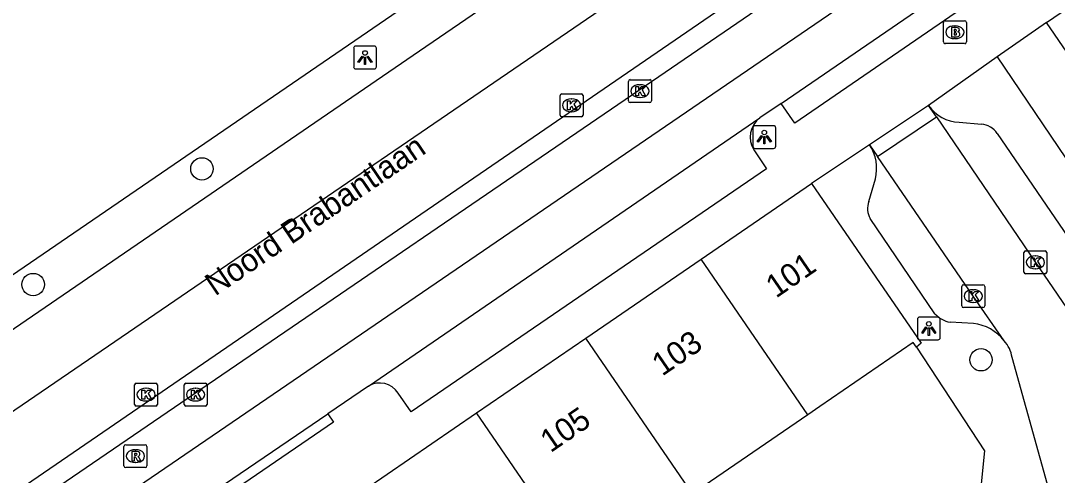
# Model space of a CAD drawing. Extents: x 158087 to 159494, y 382905 to 383981.
# Drawn here: x 158208.91 to 158254.21, y 383362.92 to 383382.8 of the extents above; entities that cross this region are included whole.
import ezdxf

# ---------------------------------------------------------------- set-up
doc = ezdxf.new("R2010")
doc.units = 0
for name, color, linetype in [('IMGEO_Boom', 7, 'Continuous'), ('IMGEO_Brandkraan', 7, 'Continuous'), ('IMGEO_Fietspad_gesloten', 7, 'Continuous'), ('IMGEO_Kolk', 7, 'Continuous'), ('IMGEO_Lichtpunt', 7, 'Continuous'), ('IMGEO_Openbare_ruimte_label', 7, 'Continuous'), ('IMGEO_OVBaan_gesloten', 7, 'Continuous'), ('IMGEO_Pand', 7, 'Continuous'), ('IMGEO_Pand_nummerreeks', 7, 'Continuous'), ('IMGEO_Rijbaan_lokaal_open', 7, 'Continuous'), ('IMGEO_Rijbaan_regionaal_gesloten', 7, 'Continuous'), ('IMGEO_Rioolput', 7, 'Continuous'), ('IMGEO_Voetpad_open', 7, 'Continuous')]:
    doc.layers.add(name, color=color, linetype=linetype)

msp = doc.modelspace()

# ---------------------------------------------------------------- linework, layer by layer
at = {"layer": 'IMGEO_Boom'}
for centre in [(158216.833, 383376.32), (158209.456, 383371.264), (158250.879, 383367.974)]:
    msp.add_circle(centre, 0.489, dxfattribs=at)
at = {"layer": 'IMGEO_Brandkraan'}
for p, q in [((158249.238, 383381.871), (158249.238, 383382.723)), ((158249.313, 383382.797), (158250.165, 383382.797)), ((158249.726, 383382.577), (158249.751, 383382.577)), ((158250.239, 383382.723), (158250.239, 383381.871)), ((158250.165, 383381.797), (158249.313, 383381.797)), ((158249.749, 383382.017), (158249.724, 383382.017))]:
    msp.add_line(p, q, dxfattribs=at)
for points in [[(158249.238, 383381.871), (158249.238, 383382.723)], [(158249.313, 383382.797), (158250.165, 383382.797)], [(158250.239, 383382.723), (158250.239, 383381.871)], [(158249.586, 383382.497), (158249.586, 383382.097), (158249.799, 383382.097)], [(158249.817, 383382.497), (158249.586, 383382.497)], [(158249.765, 383382.416), (158249.711, 383382.416), (158249.711, 383382.34)], [(158249.711, 383382.34), (158249.764, 383382.34)], [(158249.773, 383382.264), (158249.711, 383382.264), (158249.711, 383382.183)], [(158249.711, 383382.183), (158249.773, 383382.183)], [(158250.165, 383381.797), (158249.313, 383381.797)]]:
    msp.add_lwpolyline(points, dxfattribs=at)
for centre, radius, start, end in [((158249.315, 383382.721), 0.0765, 91.552, 178.448), ((158249.315, 383382.721), 0.0765, 91.552, 178.448), ((158250.163, 383382.721), 0.0765, 1.552, 88.448), ((158250.163, 383382.721), 0.0765, 1.552, 88.448), ((158249.766, 383382.378), 0.0379, 267.8285, 90.9355), ((158249.774, 383382.223), 0.0404, 269.8759, 90.5077), ((158249.805, 383382.348), 0.251, 268.6676, 293.5347), ((158249.821, 383382.352), 0.145, 59.4692, 91.5367), ((158249.846, 383382.399), 0.0922, 285.5137, 58.1501), ((158249.851, 383382.207), 0.105, 301.3115, 78.989), ((158249.315, 383381.873), 0.0765, 181.552, 268.448), ((158249.315, 383381.873), 0.0765, 181.552, 268.448), ((158250.163, 383381.873), 0.0765, 271.552, 358.448), ((158250.163, 383381.873), 0.0765, 271.552, 358.448)]:
    msp.add_arc(centre, radius, start, end, dxfattribs=at)
for centre, major_axis, ratio, start_param, end_param in [((158249.725, 383382.297), (-0.387, 0.002), 0.722429, 4.712389, 7.853982), ((158249.75, 383382.297), (-0.39, 0.002), 0.717154, 1.570796, 4.712389)]:
    msp.add_ellipse(centre, major_axis=major_axis, ratio=ratio, start_param=start_param, end_param=end_param, dxfattribs=at)
at = {"layer": 'IMGEO_Fietspad_gesloten'}
for points in [[(158242.15, 383379.174), (158250.459, 383384.895)], [(158242.15, 383379.174), (158241.211, 383378.556)], [(158224.11, 383366.822), (158241.211, 383378.556)], [(158224.11, 383366.822), (158222.335, 383365.611)], [(158215.037, 383360.634), (158222.335, 383365.611)]]:
    msp.add_lwpolyline(points, dxfattribs=at)
at = {"layer": 'IMGEO_Kolk'}
for p, q in [((158235.472, 383379.296), (158235.472, 383380.148)), ((158235.547, 383380.222), (158236.399, 383380.222)), ((158235.96, 383380.002), (158235.985, 383380.002)), ((158236.473, 383380.148), (158236.473, 383379.296)), ((158232.486, 383378.673), (158232.486, 383379.525)), ((158232.561, 383379.599), (158233.413, 383379.599)), ((158232.974, 383379.379), (158232.999, 383379.379)), ((158233.487, 383379.525), (158233.487, 383378.673)), ((158235.983, 383379.442), (158235.958, 383379.442)), ((158236.399, 383379.222), (158235.547, 383379.222)), ((158233.413, 383378.599), (158232.561, 383378.599)), ((158232.997, 383378.819), (158232.972, 383378.819)), ((158252.754, 383371.809), (158252.754, 383372.661)), ((158252.829, 383372.735), (158253.681, 383372.735)), ((158253.755, 383372.661), (158253.755, 383371.809)), ((158253.242, 383372.515), (158253.267, 383372.515)), ((158253.681, 383371.735), (158252.829, 383371.735)), ((158253.265, 383371.955), (158253.24, 383371.955)), ((158250.114, 383371.257), (158250.966, 383371.257)), ((158250.039, 383370.331), (158250.039, 383371.183)), ((158250.527, 383371.037), (158250.552, 383371.037)), ((158251.04, 383371.183), (158251.04, 383370.331)), ((158250.55, 383370.477), (158250.525, 383370.477)), ((158250.966, 383370.257), (158250.114, 383370.257)), ((158213.889, 383366.024), (158213.889, 383366.876)), ((158213.964, 383366.95), (158214.816, 383366.95)), ((158214.377, 383366.73), (158214.402, 383366.73)), ((158214.89, 383366.876), (158214.89, 383366.024)), ((158216.055, 383366.024), (158216.055, 383366.876)), ((158216.13, 383366.95), (158216.982, 383366.95)), ((158216.543, 383366.73), (158216.568, 383366.73)), ((158217.056, 383366.876), (158217.056, 383366.024)), ((158214.816, 383365.95), (158213.964, 383365.95)), ((158214.4, 383366.17), (158214.375, 383366.17)), ((158216.982, 383365.95), (158216.13, 383365.95)), ((158216.566, 383366.17), (158216.541, 383366.17))]:
    msp.add_line(p, q, dxfattribs=at)
for points in [[(158235.472, 383379.296), (158235.472, 383380.148)], [(158235.547, 383380.222), (158236.399, 383380.222)], [(158235.793, 383379.922), (158235.916, 383379.922), (158235.916, 383379.771), (158236.046, 383379.922), (158236.21, 383379.922), (158236.064, 383379.771), (158236.217, 383379.522), (158236.065, 383379.522), (158235.98, 383379.686), (158235.916, 383379.619), (158235.916, 383379.522), (158235.793, 383379.522), (158235.793, 383379.922)], [(158236.473, 383380.148), (158236.473, 383379.296)], [(158232.486, 383378.673), (158232.486, 383379.525)], [(158232.561, 383379.599), (158233.413, 383379.599)], [(158233.487, 383379.525), (158233.487, 383378.673)], [(158232.807, 383379.299), (158232.93, 383379.299), (158232.93, 383379.148), (158233.06, 383379.299), (158233.224, 383379.299), (158233.078, 383379.148), (158233.231, 383378.899), (158233.079, 383378.899), (158232.994, 383379.063), (158232.93, 383378.996), (158232.93, 383378.899), (158232.807, 383378.899), (158232.807, 383379.299)], [(158236.399, 383379.222), (158235.547, 383379.222)], [(158233.413, 383378.599), (158232.561, 383378.599)], [(158252.754, 383371.809), (158252.754, 383372.661)], [(158252.829, 383372.735), (158253.681, 383372.735)], [(158253.755, 383372.661), (158253.755, 383371.809)], [(158253.075, 383372.435), (158253.198, 383372.435), (158253.198, 383372.284), (158253.328, 383372.435), (158253.492, 383372.435), (158253.346, 383372.284), (158253.499, 383372.035), (158253.347, 383372.035), (158253.262, 383372.199), (158253.198, 383372.132), (158253.198, 383372.035), (158253.075, 383372.035), (158253.075, 383372.435)], [(158253.681, 383371.735), (158252.829, 383371.735)], [(158250.114, 383371.257), (158250.966, 383371.257)], [(158250.039, 383370.331), (158250.039, 383371.183)], [(158250.36, 383370.957), (158250.483, 383370.957), (158250.483, 383370.806), (158250.613, 383370.957), (158250.777, 383370.957), (158250.631, 383370.806), (158250.784, 383370.557), (158250.632, 383370.557), (158250.547, 383370.721), (158250.483, 383370.654), (158250.483, 383370.557), (158250.36, 383370.557), (158250.36, 383370.957)], [(158251.04, 383371.183), (158251.04, 383370.331)], [(158250.966, 383370.257), (158250.114, 383370.257)], [(158213.889, 383366.024), (158213.889, 383366.876)], [(158213.964, 383366.95), (158214.816, 383366.95)], [(158214.89, 383366.876), (158214.89, 383366.024)], [(158216.055, 383366.024), (158216.055, 383366.876)], [(158216.13, 383366.95), (158216.982, 383366.95)], [(158217.056, 383366.876), (158217.056, 383366.024)], [(158214.21, 383366.65), (158214.333, 383366.65), (158214.333, 383366.499), (158214.463, 383366.65), (158214.627, 383366.65), (158214.481, 383366.499), (158214.634, 383366.25), (158214.482, 383366.25), (158214.397, 383366.414), (158214.333, 383366.347), (158214.333, 383366.25), (158214.21, 383366.25), (158214.21, 383366.65)], [(158216.376, 383366.65), (158216.499, 383366.65), (158216.499, 383366.499), (158216.629, 383366.65), (158216.793, 383366.65), (158216.647, 383366.499), (158216.8, 383366.25), (158216.648, 383366.25), (158216.563, 383366.414), (158216.499, 383366.347), (158216.499, 383366.25), (158216.376, 383366.25), (158216.376, 383366.65)], [(158214.816, 383365.95), (158213.964, 383365.95)], [(158216.982, 383365.95), (158216.13, 383365.95)]]:
    msp.add_lwpolyline(points, dxfattribs=at)
for centre, start, end in [((158235.549, 383380.146), 91.552, 178.448), ((158235.549, 383380.146), 91.552, 178.448), ((158236.397, 383380.146), 1.552, 88.448), ((158236.397, 383380.146), 1.552, 88.448), ((158232.563, 383379.523), 91.552, 178.448), ((158232.563, 383379.523), 91.552, 178.448), ((158233.411, 383379.523), 1.552, 88.448), ((158233.411, 383379.523), 1.552, 88.448), ((158235.549, 383379.298), 181.552, 268.448), ((158235.549, 383379.298), 181.552, 268.448), ((158236.397, 383379.298), 271.552, 358.448), ((158236.397, 383379.298), 271.552, 358.448), ((158232.563, 383378.675), 181.552, 268.448), ((158232.563, 383378.675), 181.552, 268.448), ((158233.411, 383378.675), 271.552, 358.448), ((158233.411, 383378.675), 271.552, 358.448), ((158252.831, 383372.659), 91.552, 178.448), ((158252.831, 383372.659), 91.552, 178.448), ((158253.679, 383372.659), 1.552, 88.448), ((158253.679, 383372.659), 1.552, 88.448), ((158252.831, 383371.811), 181.552, 268.448), ((158252.831, 383371.811), 181.552, 268.448), ((158253.679, 383371.811), 271.552, 358.448), ((158253.679, 383371.811), 271.552, 358.448), ((158250.116, 383371.181), 91.552, 178.448), ((158250.116, 383371.181), 91.552, 178.448), ((158250.964, 383371.181), 1.552, 88.448), ((158250.964, 383371.181), 1.552, 88.448), ((158250.116, 383370.333), 181.552, 268.448), ((158250.116, 383370.333), 181.552, 268.448), ((158250.964, 383370.333), 271.552, 358.448), ((158250.964, 383370.333), 271.552, 358.448), ((158213.966, 383366.874), 91.552, 178.448), ((158213.966, 383366.874), 91.552, 178.448), ((158214.814, 383366.874), 1.552, 88.448), ((158214.814, 383366.874), 1.552, 88.448), ((158216.132, 383366.874), 91.552, 178.448), ((158216.132, 383366.874), 91.552, 178.448), ((158216.98, 383366.874), 1.552, 88.448), ((158216.98, 383366.874), 1.552, 88.448), ((158213.966, 383366.026), 181.552, 268.448), ((158213.966, 383366.026), 181.552, 268.448), ((158214.814, 383366.026), 271.552, 358.448), ((158214.814, 383366.026), 271.552, 358.448), ((158216.132, 383366.026), 181.552, 268.448), ((158216.132, 383366.026), 181.552, 268.448), ((158216.98, 383366.026), 271.552, 358.448), ((158216.98, 383366.026), 271.552, 358.448)]:
    msp.add_arc(centre, 0.0765, start, end, dxfattribs=at)
for centre, major_axis, ratio, start_param, end_param in [((158235.959, 383379.722), (-0.387, 0.002), 0.722429, 4.712389, 7.853982), ((158235.984, 383379.722), (-0.39, 0.002), 0.717154, 1.570796, 4.712389), ((158232.973, 383379.099), (-0.387, 0.002), 0.722429, 4.712389, 7.853982), ((158232.998, 383379.099), (-0.39, 0.002), 0.717154, 1.570796, 4.712389), ((158253.241, 383372.235), (-0.387, 0.002), 0.722429, 4.712389, 7.853982), ((158253.266, 383372.235), (-0.39, 0.002), 0.717154, 1.570796, 4.712389), ((158250.526, 383370.757), (-0.387, 0.002), 0.722429, 4.712389, 7.853982), ((158250.551, 383370.757), (-0.39, 0.002), 0.717154, 1.570796, 4.712389), ((158214.376, 383366.45), (-0.387, 0.002), 0.722429, 4.712389, 7.853982), ((158214.401, 383366.45), (-0.39, 0.002), 0.717154, 1.570796, 4.712389), ((158216.542, 383366.45), (-0.387, 0.002), 0.722429, 4.712389, 7.853982), ((158216.567, 383366.45), (-0.39, 0.002), 0.717154, 1.570796, 4.712389)]:
    msp.add_ellipse(centre, major_axis=major_axis, ratio=ratio, start_param=start_param, end_param=end_param, dxfattribs=at)
at = {"layer": 'IMGEO_Lichtpunt'}
for p, q in [((158224.365, 383381.688), (158223.557, 383381.688)), ((158224.365, 383381.688), (158223.557, 383381.688)), ((158223.463, 383381.593), (158223.463, 383380.786)), ((158223.463, 383381.593), (158223.463, 383380.786)), ((158224.459, 383380.786), (158224.459, 383381.593)), ((158224.459, 383380.786), (158224.459, 383381.593)), ((158223.557, 383380.692), (158224.365, 383380.692)), ((158223.557, 383380.692), (158224.365, 383380.692)), ((158240.91, 383378.115), (158240.91, 383377.308)), ((158240.91, 383378.115), (158240.91, 383377.308)), ((158241.812, 383378.21), (158241.004, 383378.21)), ((158241.812, 383378.21), (158241.004, 383378.21)), ((158241.906, 383377.308), (158241.906, 383378.115)), ((158241.906, 383377.308), (158241.906, 383378.115)), ((158241.004, 383377.214), (158241.812, 383377.214)), ((158241.004, 383377.214), (158241.812, 383377.214)), ((158248.1, 383369.747), (158248.1, 383368.94)), ((158248.1, 383369.747), (158248.1, 383368.94)), ((158249.002, 383369.842), (158248.194, 383369.842)), ((158249.002, 383369.842), (158248.194, 383369.842)), ((158249.096, 383368.94), (158249.096, 383369.747)), ((158249.096, 383368.94), (158249.096, 383369.747)), ((158248.194, 383368.846), (158249.002, 383368.846)), ((158248.194, 383368.846), (158249.002, 383368.846))]:
    msp.add_line(p, q, dxfattribs=at)
for points in [[(158223.837, 383381.257), (158223.876, 383381.229), (158223.688, 383380.967), (158223.65, 383380.994), (158223.837, 383381.257)], [(158223.939, 383381.209), (158223.986, 383381.209), (158223.986, 383380.887), (158223.939, 383380.887), (158223.939, 383381.209)], [(158224.049, 383381.229), (158224.087, 383381.256), (158224.274, 383380.994), (158224.235, 383380.966), (158224.049, 383381.229)], [(158241.284, 383377.779), (158241.323, 383377.751), (158241.135, 383377.489), (158241.097, 383377.516), (158241.284, 383377.779)], [(158241.386, 383377.731), (158241.433, 383377.731), (158241.433, 383377.409), (158241.386, 383377.409), (158241.386, 383377.731)], [(158241.496, 383377.751), (158241.534, 383377.778), (158241.721, 383377.516), (158241.682, 383377.488), (158241.496, 383377.751)], [(158248.474, 383369.411), (158248.513, 383369.383), (158248.325, 383369.121), (158248.287, 383369.148), (158248.474, 383369.411)], [(158248.686, 383369.383), (158248.724, 383369.41), (158248.911, 383369.148), (158248.872, 383369.12), (158248.686, 383369.383)], [(158248.576, 383369.363), (158248.623, 383369.363), (158248.623, 383369.041), (158248.576, 383369.041), (158248.576, 383369.363)]]:
    msp.add_lwpolyline(points, dxfattribs=at)
for centre in [(158223.962, 383381.391), (158241.409, 383377.913), (158248.599, 383369.545)]:
    msp.add_circle(centre, 0.0994, dxfattribs=at)
for centre, start, end in [((158223.557, 383381.593), 90, 180), ((158223.557, 383381.593), 90, 180), ((158224.365, 383381.593), 0, 90), ((158224.365, 383381.593), 0, 90), ((158223.557, 383380.786), 180, 270), ((158223.557, 383380.786), 180, 270), ((158224.365, 383380.786), 270, 0), ((158224.365, 383380.786), 270, 360), ((158241.004, 383378.115), 90, 180), ((158241.004, 383378.115), 90, 180), ((158241.812, 383378.115), 0, 90), ((158241.812, 383378.115), 0, 90), ((158241.004, 383377.308), 180, 270), ((158241.004, 383377.308), 180, 270), ((158241.812, 383377.308), 270, 0), ((158241.812, 383377.308), 270, 360), ((158248.194, 383369.747), 90, 180), ((158248.194, 383369.747), 90, 180), ((158249.002, 383369.747), 0, 90), ((158249.002, 383369.747), 0, 90), ((158248.194, 383368.94), 180, 270), ((158248.194, 383368.94), 180, 270), ((158249.002, 383368.94), 270, 0), ((158249.002, 383368.94), 270, 360)]:
    msp.add_arc(centre, 0.0946, start, end, dxfattribs=at)
at = {"layer": 'IMGEO_OVBaan_gesloten'}
msp.add_lwpolyline([(158120.71, 383311.282), (158126.593, 383315.309), (158126.488, 383315.5), (158225.683, 383383.423), (158290.775, 383428.034), (158292.413, 383429.156), (158295.539, 383431.28)], dxfattribs=at)
at = {"layer": 'IMGEO_Pand'}
for points in [[(158253.742, 383382.72), (158258.741, 383386.142)], [(158263.401, 383379.336), (158258.585, 383376.039), (158258.709, 383375.857), (158258.527, 383375.732), (158253.742, 383382.72)], [(158238.647, 383372.376), (158243.473, 383375.686)], [(158243.473, 383375.686), (158248.263, 383368.693), (158248.054, 383368.524)], [(158233.612, 383368.922), (158238.647, 383372.376)], [(158243.308, 383365.567), (158238.647, 383372.376)], [(158228.836, 383365.646), (158233.612, 383368.922)], [(158238.269, 383362.117), (158233.612, 383368.922)], [(158248.054, 383368.524), (158247.917, 383368.723), (158243.832, 383365.926), (158243.308, 383365.567)], [(158223.951, 383362.295), (158228.836, 383365.646)], [(158233.49, 383358.846), (158228.836, 383365.646)], [(158243.308, 383365.567), (158238.269, 383362.117)]]:
    msp.add_lwpolyline(points, dxfattribs=at)
at = {"layer": 'IMGEO_Rijbaan_lokaal_open'}
for points in [[(158299.772, 383421.047), (158297.888, 383419.791), (158249.821, 383386.895), (158168.177, 383331.08), (158135.484, 383308.657)], [(158136.281, 383311.619), (158143.906, 383316.851), (158156.489, 383325.454), (158158.334, 383326.705), (158177.739, 383340.005), (158216.514, 383366.493), (158235.922, 383379.756), (158248.501, 383388.378), (158270.547, 383403.457), (158288.26, 383415.605), (158296.713, 383421.366)], [(158248.588, 383379.097), (158246.003, 383377.378)], [(158248.93, 383378.594), (158248.588, 383379.097)], [(158246.36, 383376.857), (158248.93, 383378.594)], [(158248.93, 383378.594), (158253.254, 383372.234), (158256.91, 383366.884)], [(158246.003, 383377.378), (158246.36, 383376.857)], [(158251.886, 383368.804), (158250.541, 383370.758), (158246.36, 383376.857)], [(158254.071, 383360.605), (158254.071, 383361.474), (158252.236, 383368.077)]]:
    msp.add_lwpolyline(points, dxfattribs=at)
msp.add_arc((158250.914, 383367.888), 1.336, 8.1266, 43.2886, dxfattribs=at)
at = {"layer": 'IMGEO_Rijbaan_regionaal_gesloten'}
for points in [[(158343.559, 383454.746), (158337.813, 383450.749), (158323.595, 383440.705), (158319.89, 383438.29), (158306.888, 383431.938), (158301.723, 383429.162), (158296.442, 383425.805), (158206.611, 383364.391), (158200.003, 383359.875), (158193.317, 383355.261), (158180.047, 383346.206), (158173.4, 383341.65), (158163.611, 383334.93), (158153.45, 383328.028), (158150.139, 383325.717), (158140.153, 383318.963), (158130.088, 383311.713), (158120.725, 383304.43), (158110.059, 383297.015)], [(158122.274, 383309.273), (158125.748, 383312.11), (158126.526, 383312.744), (158131.316, 383316.373), (158152.807, 383331.103), (158226.339, 383381.483), (158291.923, 383426.355), (158293.27, 383427.277), (158296.765, 383429.673)], [(158296.668, 383422.637), (158250.34, 383390.703), (158239.558, 383383.344), (158169.725, 383335.466), (158142.338, 383316.977), (158135.713, 383312.45)]]:
    msp.add_lwpolyline(points, dxfattribs=at)
at = {"layer": 'IMGEO_Rioolput'}
for p, q in [((158213.425, 383363.334), (158213.425, 383364.186)), ((158213.5, 383364.26), (158214.352, 383364.26)), ((158213.913, 383364.04), (158213.938, 383364.04)), ((158214.426, 383364.186), (158214.426, 383363.334)), ((158214.352, 383363.26), (158213.5, 383363.26)), ((158213.936, 383363.48), (158213.911, 383363.48))]:
    msp.add_line(p, q, dxfattribs=at)
for points in [[(158213.425, 383363.334), (158213.425, 383364.186)], [(158213.5, 383364.26), (158214.352, 383364.26)], [(158214.014, 383363.958), (158213.762, 383363.96), (158213.762, 383363.56)], [(158214.426, 383364.186), (158214.426, 383363.334)], [(158213.762, 383363.56), (158213.886, 383363.56), (158213.886, 383363.722), (158213.897, 383363.722)], [(158213.94, 383363.879), (158213.886, 383363.879), (158213.886, 383363.798)], [(158213.886, 383363.798), (158213.938, 383363.798)], [(158213.944, 383363.693), (158214.015, 383363.56), (158214.155, 383363.56), (158214.09, 383363.686)], [(158214.352, 383363.26), (158213.5, 383363.26)]]:
    msp.add_lwpolyline(points, dxfattribs=at)
for centre, radius, start, end in [((158213.502, 383364.184), 0.0765, 91.552, 178.448), ((158213.502, 383364.184), 0.0765, 91.552, 178.448), ((158214.013, 383363.848), 0.109, 350.3612, 89.416), ((158214.35, 383364.184), 0.0765, 1.552, 88.448), ((158214.35, 383364.184), 0.0765, 1.552, 88.448), ((158213.896, 383363.669), 0.0533, 26.0293, 88.6989), ((158213.922, 383363.987), 0.19, 274.7715, 282.9687), ((158213.946, 383363.783), 0.0964, 77.0061, 93.1865), ((158213.96, 383363.84), 0.0378, 276.6634, 79.6772), ((158214.011, 383363.848), 0.112, 277.5842, 350.9817), ((158213.995, 383363.633), 0.108, 29.5134, 73.7905), ((158213.502, 383363.336), 0.0765, 181.552, 268.448), ((158213.502, 383363.336), 0.0765, 181.552, 268.448), ((158214.35, 383363.336), 0.0765, 271.552, 358.448), ((158214.35, 383363.336), 0.0765, 271.552, 358.448)]:
    msp.add_arc(centre, radius, start, end, dxfattribs=at)
for centre, major_axis, ratio, start_param, end_param in [((158213.912, 383363.76), (-0.387, 0.002), 0.722429, 4.712389, 7.853982), ((158213.937, 383363.76), (-0.39, 0.002), 0.717154, 1.570796, 4.712389)]:
    msp.add_ellipse(centre, major_axis=major_axis, ratio=ratio, start_param=start_param, end_param=end_param, dxfattribs=at)
at = {"layer": 'IMGEO_Voetpad_open'}
for points in [[(158250.459, 383384.895), (158251.049, 383384.038), (158242.74, 383378.317), (158242.15, 383379.174)], [(158253.742, 383382.72), (158251.587, 383381.214)], [(158251.587, 383381.214), (158248.588, 383379.097)], [(158251.587, 383381.214), (158261.551, 383366.485)], [(158249.927, 383378.358), (158250.896, 383378.277)], [(158251.585, 383377.869), (158258.578, 383367.637)], [(158240.956, 383377.149), (158241.501, 383376.328), (158225.983, 383365.702), (158225.407, 383366.514)], [(158246.003, 383377.378), (158243.473, 383375.686)], [(158245.975, 383374.894), (158246.262, 383375.88)], [(158248.867, 383369.988), (158246.036, 383374.148)], [(158250.544, 383369.556), (158249.531, 383369.611)], [(158248.054, 383368.524), (158251.026, 383363.997), (158250.892, 383362.545), (158250.39, 383355.99)], [(158222.335, 383365.611), (158222.588, 383365.239), (158215.292, 383360.263), (158215.037, 383360.634)]]:
    msp.add_lwpolyline(points, dxfattribs=at)
for centre, radius, start, end in [((158250.004, 383380.081), 1.725, 214.7828, 267.4282), ((158241.859, 383377.712), 1.064, 127.5141, 211.9407), ((158250.814, 383377.353), 0.928, 33.8093, 84.9258), ((158244.441, 383376.337), 1.877, 345.9224, 33.6962), ((158246.797, 383374.586), 0.878, 159.4341, 209.9152), ((158249.745, 383370.761), 1.17, 221.3623, 259.4644), ((158250.36, 383367.654), 1.911, 37.002, 84.4691), ((158224.601, 383366.003), 0.954, 32.3461, 120.9366)]:
    msp.add_arc(centre, radius, start, end, dxfattribs=at)

# ---------------------------------------------------------------- texts
at = {"layer": 'IMGEO_Openbare_ruimte_label'}
msp.add_text('Noord Brabantlaan', height=1, rotation=34.1986, dxfattribs=at).set_placement((158217.409, 383370.735))
at = {"layer": 'IMGEO_Pand_nummerreeks'}
for s, p in [('101', (158241.92, 383370.644)), ('103', (158236.946, 383367.232)), ('105', (158232.065, 383363.884))]:
    msp.add_text(s, height=1, rotation=34.4479, dxfattribs=at).set_placement(p)

doc.saveas('drawing.dxf')
